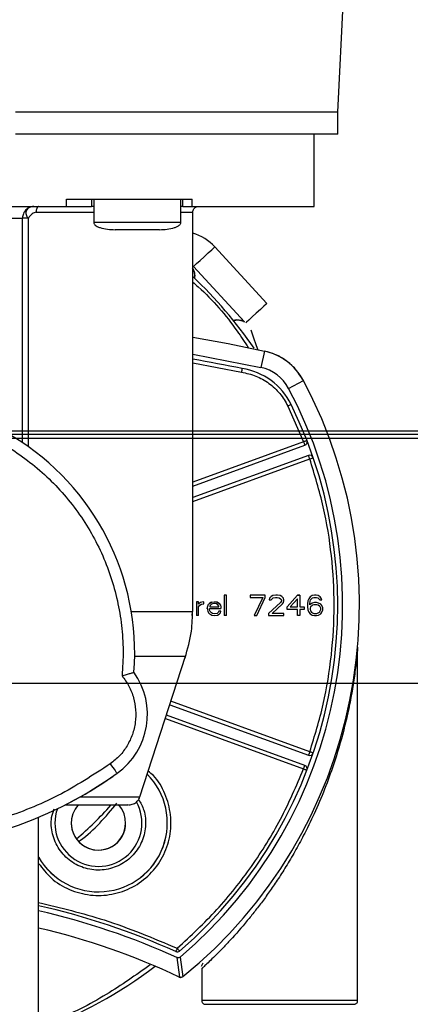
# Model space of a CAD drawing. Header units: inches. Extents: x 170 to 288, y 234 to 248.
# Tile 450 of 480: x 260.4966 to 260.5673, y 244.0857 to 244.2639. Entities that reach past the tile are written whole.
import ezdxf

# ---------------------------------------------------------------- set-up
doc = ezdxf.new("R2010")
doc.units = ezdxf.units.IN
doc.header["$LTSCALE"] = 0.25
doc.header["$MEASUREMENT"] = 0
doc.layers.add('ANNOTATIONS', color=1, linetype='Continuous')
doc.layers.add('STANDARD Z GUIDE MOTOR RH', color=7, linetype='Continuous')
doc.styles.add('ARIAL', font='arial.ttf', dxfattribs={"height": 0.09375})
doc.dimstyles.new('STANDARD$0', dxfattribs={"dimtxt": 0.09375, "dimasz": 0.09375, "dimexe": 0.03125, "dimexo": 0.046875, "dimgap": 0.09, "dimtad": 0, "dimtih": 1, "dimtoh": 1, "dimdec": 4, "dimzin": 0, "dimdsep": 46, "dimtxsty": 'ARIAL', "dimcen": 0.09, "dimadec": 0, "dimazin": 0, "dimtfac": 1, "dimtdec": 4, "dimtofl": 0, "dimtmove": 0, "dimatfit": 1, "dimfxl": 1, "dimtolj": 1, "dimtzin": 0, "dimarcsym": 0})

# ---------------------------------------------------------------- blocks, each defined once
blk = doc.blocks.new('*D53')
at = {"layer": 'ANNOTATIONS', "color": 0, "lineweight": -2, "transparency": 16777216}
for p, q in [((259.7476886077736, 244.1437778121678), (261.4626251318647, 244.1437778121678)), ((261.4313751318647, 244.0500278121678), (261.4313751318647, 242.3590412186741)), ((261.4313751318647, 240.2331944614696), (261.4313751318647, 241.9241810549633)), ((260.153938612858, 240.1394444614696), (261.4626251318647, 240.1394444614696))]:
    blk.add_line(p, q, dxfattribs=at)
at = {"layer": 'ANNOTATIONS', "color": 0, "transparency": 16777216}
for points in [[(261.4157501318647, 244.0500278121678), (261.4470001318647, 244.0500278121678), (261.4313751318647, 244.1437778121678)], [(261.4157501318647, 240.2331944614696), (261.4470001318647, 240.2331944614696), (261.4313751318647, 240.1394444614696)]]:
    blk.add_solid(points, dxfattribs=at)
at = {"layer": 'defpoints', "color": 0, "transparency": 16777216}
for p in [(259.7008136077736, 244.1437778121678), (261.4313751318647, 244.1437778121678), (260.107063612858, 240.1394444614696)]:
    blk.add_point(p, dxfattribs=at)
at = {"layer": 'ANNOTATIONS', "color": 0, "transparency": 16777216, "insert": (261.4313751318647, 242.1416111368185), "char_height": 0.09375, "attachment_point": 5, "style": 'ARIAL'}
blk.add_mtext('\\A1;OPENING \\PHEIGHT', dxfattribs=at)
blk = doc.blocks.new('*D54')
at = {"layer": 'ANNOTATIONS', "color": 0, "lineweight": -2, "transparency": 16777216}
for p, q in [((260.8643552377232, 245.1923245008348), (261.4626251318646, 245.1923245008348)), ((261.4313751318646, 245.0985745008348), (261.4313751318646, 244.8065568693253)), ((261.4313751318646, 244.2375278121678), (261.4313751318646, 244.5295454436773)), ((259.7476886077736, 244.1437778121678), (261.4626251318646, 244.1437778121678))]:
    blk.add_line(p, q, dxfattribs=at)
at = {"layer": 'ANNOTATIONS', "color": 0, "transparency": 16777216}
for points in [[(261.4157501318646, 245.0985745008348), (261.4470001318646, 245.0985745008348), (261.4313751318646, 245.1923245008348)], [(261.4157501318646, 244.2375278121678), (261.4470001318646, 244.2375278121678), (261.4313751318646, 244.1437778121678)]]:
    blk.add_solid(points, dxfattribs=at)
at = {"layer": 'defpoints', "color": 0, "transparency": 16777216}
for p in [(260.8174802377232, 245.1923245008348), (261.4313751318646, 245.1923245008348), (259.7008136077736, 244.1437778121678)]:
    blk.add_point(p, dxfattribs=at)
at = {"layer": 'ANNOTATIONS', "color": 0, "transparency": 16777216, "insert": (261.4313751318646, 244.6680511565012), "char_height": 0.09375, "attachment_point": 5, "style": 'ARIAL'}
blk.add_mtext('\\A1;HEADROOM', dxfattribs=at)

msp = doc.modelspace()

# ---------------------------------------------------------------- linework, layer by layer
at = {"layer": 'STANDARD Z GUIDE MOTOR RH'}
for p, q in [((260.5542103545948, 244.247120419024), (260.5564420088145, 244.2917397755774)), ((260.5542103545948, 244.2431833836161), (260.5542103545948, 244.247120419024)), ((260.5499450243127, 244.2300527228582), (260.5499452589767, 244.2431830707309)), ((260.5050874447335, 244.2300597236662), (260.5050875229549, 244.2313720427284)), ((260.5096597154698, 244.2313723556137), (260.5096597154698, 244.2300600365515)), ((260.5100570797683, 244.231372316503), (260.510057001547, 244.2271728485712)), ((260.525804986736, 244.2271726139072), (260.5258050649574, 244.2313720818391)), ((260.5262024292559, 244.2300597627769), (260.5262024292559, 244.2313721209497)), ((260.5278913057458, 244.2300596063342), (260.5278913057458, 244.2313719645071)), ((260.494494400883, 244.2300598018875), (260.5050874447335, 244.2300597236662)), ((260.5050874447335, 244.2300597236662), (260.5096597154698, 244.2300600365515)), ((260.510057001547, 244.2300600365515), (260.5096597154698, 244.2300600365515)), ((260.5262024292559, 244.2300597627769), (260.5258050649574, 244.2300598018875)), ((260.5262024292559, 244.2300597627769), (260.5278913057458, 244.2300596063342)), ((260.5279623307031, 244.1567896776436), (260.5279634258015, 244.2290105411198)), ((260.4935512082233, 244.2279601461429), (260.4971515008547, 244.2279603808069)), ((260.4971508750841, 244.1873435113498), (260.4971515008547, 244.2279603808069)), ((260.4982254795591, 244.1865989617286), (260.4982261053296, 244.2279603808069)), ((260.5413944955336, 244.2125279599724), (260.5319669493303, 244.2227568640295)), ((260.5281070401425, 244.2191992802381), (260.5373190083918, 244.2092042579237)), ((260.5283047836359, 244.2179370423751), (260.5283146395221, 244.2170721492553)), ((260.5283047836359, 244.2179370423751), (260.5283457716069, 244.2174748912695)), ((260.5409453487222, 244.2039052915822), (260.5403040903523, 244.2009431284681)), ((260.5279630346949, 244.2033658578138), (260.5403040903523, 244.2009431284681)), ((260.5279629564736, 244.2017601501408), (260.5367873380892, 244.2000891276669)), ((260.545316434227, 244.1971527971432), (260.5479918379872, 244.198576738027)), ((260.5451945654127, 244.1939571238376), (260.5480304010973, 244.1874717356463)), ((260.9013335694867, 244.1880811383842), (260.0305002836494, 244.1880811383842)), ((260.9013335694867, 244.1888011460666), (260.0971669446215, 244.1888011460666)), ((260.1071802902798, 244.1894444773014), (260.9006136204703, 244.1894444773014)), ((260.5480304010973, 244.1874717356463), (260.5279626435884, 244.1801680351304)), ((260.5279626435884, 244.1794697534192), (260.5482548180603, 244.1868551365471)), ((260.5279626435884, 244.1794696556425), (260.5482548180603, 244.1868550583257)), ((260.527962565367, 244.1766766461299), (260.5491524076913, 244.1843887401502)), ((260.5489279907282, 244.1850052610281), (260.5279626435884, 244.1773748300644)), ((260.533671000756, 244.1597205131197), (260.5336709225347, 244.1560459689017)), ((260.534053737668, 244.1597205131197), (260.533671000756, 244.1597205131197)), ((260.534053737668, 244.1560459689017), (260.534053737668, 244.1597205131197)), ((260.5410966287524, 244.1597203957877), (260.5383407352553, 244.1597204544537)), ((260.5410966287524, 244.1597203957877), (260.5383407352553, 244.1597204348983)), ((260.5383407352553, 244.1597204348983), (260.5383407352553, 244.1593295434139)), ((260.5383407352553, 244.1593295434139), (260.5406373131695, 244.1593295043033)), ((260.5406373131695, 244.1593295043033), (260.5391062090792, 244.1560458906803)), ((260.539565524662, 244.1560458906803), (260.5410966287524, 244.159329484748)), ((260.5410966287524, 244.159329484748), (260.5410966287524, 244.1597203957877)), ((260.5421683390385, 244.1594858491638), (260.5418621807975, 244.1591731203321)), ((260.5424745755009, 244.1596421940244), (260.5421683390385, 244.1594858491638)), ((260.5430104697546, 244.1597203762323), (260.5424745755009, 244.1596421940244)), ((260.5425511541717, 244.1592512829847), (260.5429338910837, 244.1593294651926)), ((260.5429338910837, 244.1593294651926), (260.543240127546, 244.1593294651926)), ((260.543316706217, 244.1597203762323), (260.5430104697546, 244.1597203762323)), ((260.543240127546, 244.1593294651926), (260.5436228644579, 244.1592512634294)), ((260.5437760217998, 244.1596421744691), (260.543316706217, 244.1597203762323)), ((260.5440821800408, 244.1594858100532), (260.5437760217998, 244.1596421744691)), ((260.5443884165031, 244.1591730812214), (260.5440821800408, 244.1594858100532)), ((260.5469146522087, 244.1597203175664), (260.5450773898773, 244.1576094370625)), ((260.5469146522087, 244.1597203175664), (260.5473739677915, 244.159720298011)), ((260.5473739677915, 244.1597203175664), (260.5469146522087, 244.1597203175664)), ((260.5473739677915, 244.159720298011), (260.5473739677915, 244.1576093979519)), ((260.5492112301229, 244.1594075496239), (260.5489815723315, 244.1590948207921)), ((260.5492112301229, 244.1594075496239), (260.5489815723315, 244.1590948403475)), ((260.5495940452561, 244.1596420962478), (260.5492112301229, 244.1594075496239)), ((260.5499767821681, 244.1597202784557), (260.5495940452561, 244.1596420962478)), ((260.5499767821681, 244.1597202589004), (260.5495940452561, 244.1596420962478)), ((260.5496705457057, 244.159251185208), (260.5499002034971, 244.159329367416)), ((260.5499002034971, 244.159329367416), (260.55035951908, 244.1593293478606)), ((260.5502830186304, 244.1597202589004), (260.5499767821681, 244.1597202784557)), ((260.5502830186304, 244.1597202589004), (260.5499767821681, 244.1597202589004)), ((260.5506657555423, 244.1596420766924), (260.5502830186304, 244.1597202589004)), ((260.55035951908, 244.1593293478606), (260.5505891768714, 244.1592511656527)), ((260.5510484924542, 244.1594075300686), (260.5506657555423, 244.1596420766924)), ((260.5512781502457, 244.1590948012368), (260.5510484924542, 244.1594075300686)), ((260.5280060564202, 244.1585478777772), (260.5279623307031, 244.1585478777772)), ((260.5279623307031, 244.1582351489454), (260.5280060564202, 244.1582351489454)), ((260.5280060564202, 244.1582351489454), (260.5280060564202, 244.1585478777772)), ((260.5286185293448, 244.1585478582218), (260.5286184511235, 244.156046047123)), ((260.5290012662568, 244.1585478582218), (260.5286185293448, 244.1585478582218)), ((260.5290011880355, 244.156046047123), (260.5290012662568, 244.1576096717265)), ((260.5290012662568, 244.1580787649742), (260.5290012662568, 244.1585478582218)), ((260.5291543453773, 244.1582351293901), (260.5290012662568, 244.1580787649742)), ((260.5290012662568, 244.1576096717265), (260.5292309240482, 244.1579224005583)), ((260.5293840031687, 244.1583914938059), (260.5291543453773, 244.1582351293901)), ((260.5292309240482, 244.1579224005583), (260.5295371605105, 244.1580787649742)), ((260.5296136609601, 244.1584696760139), (260.5293840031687, 244.1583914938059)), ((260.5295371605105, 244.1580787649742), (260.5299964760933, 244.1581569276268)), ((260.5299964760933, 244.1585478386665), (260.5296136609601, 244.1584696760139)), ((260.5299964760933, 244.1581569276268), (260.5299964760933, 244.1585478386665)), ((260.5306088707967, 244.1572969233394), (260.5306854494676, 244.1577660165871)), ((260.5306854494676, 244.1577660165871), (260.5308385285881, 244.1580787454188)), ((260.5308385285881, 244.1580787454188), (260.5309916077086, 244.1582351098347)), ((260.5312212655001, 244.1583914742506), (260.5309916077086, 244.1582351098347)), ((260.5309916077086, 244.1582351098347), (260.5312212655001, 244.1583914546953)), ((260.5311447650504, 244.157844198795), (260.5310681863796, 244.1576878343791)), ((260.5310681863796, 244.1576878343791), (260.5310681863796, 244.1576096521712)), ((260.5310681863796, 244.1576096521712), (260.5326757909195, 244.1576096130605)), ((260.5310681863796, 244.1576096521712), (260.5326757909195, 244.1576096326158)), ((260.5313744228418, 244.1580787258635), (260.5311447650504, 244.157844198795)), ((260.5312212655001, 244.1583914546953), (260.5314509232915, 244.1584696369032)), ((260.5314509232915, 244.1584696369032), (260.5312212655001, 244.1583914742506)), ((260.5315275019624, 244.1581569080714), (260.5313744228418, 244.1580787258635)), ((260.5314509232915, 244.1584696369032), (260.5319102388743, 244.1585478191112)), ((260.5318337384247, 244.1582350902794), (260.5315275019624, 244.1581569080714)), ((260.5322930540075, 244.1581569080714), (260.5318337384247, 244.1582350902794)), ((260.5319102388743, 244.1585478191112), (260.5323695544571, 244.1584696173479)), ((260.5323695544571, 244.1584696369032), (260.5319102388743, 244.1585478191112)), ((260.5325227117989, 244.1580005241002), (260.5322930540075, 244.1581569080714)), ((260.5327523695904, 244.1582350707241), (260.5323695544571, 244.1584696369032)), ((260.5323695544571, 244.1584696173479), (260.5327523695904, 244.1582350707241)), ((260.5326757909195, 244.1577659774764), (260.5325227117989, 244.1580005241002)), ((260.5326757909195, 244.1576096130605), (260.5326757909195, 244.1577659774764)), ((260.5327523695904, 244.1582350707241), (260.5329820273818, 244.1579223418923)), ((260.5329820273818, 244.1579223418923), (260.5330585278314, 244.1576096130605)), ((260.5330585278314, 244.1576096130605), (260.5330585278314, 244.1572968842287)), ((260.5438525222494, 244.1583912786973), (260.5417090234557, 244.1564367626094)), ((260.5418621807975, 244.1591731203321), (260.5417856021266, 244.1588603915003)), ((260.5417856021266, 244.1588603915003), (260.5421683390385, 244.1588603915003)), ((260.5421683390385, 244.1588603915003), (260.5423214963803, 244.1590949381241)), ((260.542321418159, 244.1564367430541), (260.5442352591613, 244.1581567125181)), ((260.5423214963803, 244.1590949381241), (260.5425511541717, 244.1592512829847)), ((260.5436228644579, 244.1592512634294), (260.5438525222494, 244.1590948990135)), ((260.5438525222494, 244.1590948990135), (260.5440056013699, 244.1588603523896)), ((260.5440056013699, 244.1587040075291), (260.5438525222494, 244.1583912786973)), ((260.5440056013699, 244.1587039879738), (260.5438525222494, 244.1583912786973)), ((260.5440056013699, 244.1588603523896), (260.5440056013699, 244.1587039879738)), ((260.5442352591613, 244.1581567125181), (260.5443884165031, 244.158391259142)), ((260.5444649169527, 244.1588603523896), (260.5443884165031, 244.1591730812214)), ((260.5443884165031, 244.158391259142), (260.5444649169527, 244.1587039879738)), ((260.5444649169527, 244.1587039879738), (260.5444649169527, 244.1588603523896)), ((260.5450773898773, 244.1571403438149), (260.5450773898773, 244.1576094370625)), ((260.5469146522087, 244.1590948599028), (260.5456132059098, 244.1576094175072)), ((260.5456132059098, 244.1576094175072), (260.5469146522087, 244.1576093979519)), ((260.5469146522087, 244.1576093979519), (260.5469146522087, 244.1590948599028)), ((260.5473739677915, 244.1576093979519), (260.5481394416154, 244.1576093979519)), ((260.5481394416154, 244.1576093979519), (260.5481394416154, 244.1571403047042)), ((260.548828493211, 244.1587039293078), (260.54875191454, 244.1581566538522)), ((260.54875191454, 244.1581566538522), (260.54875191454, 244.1576093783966)), ((260.54875191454, 244.1576093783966), (260.5488284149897, 244.157062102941)), ((260.5489815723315, 244.1590948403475), (260.548828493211, 244.1587039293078)), ((260.5489815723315, 244.1590948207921), (260.548828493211, 244.1587039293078)), ((260.549134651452, 244.1581566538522), (260.5492112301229, 244.1586257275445)), ((260.5495939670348, 244.1583129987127), (260.549134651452, 244.1580002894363)), ((260.549134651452, 244.1580002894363), (260.549134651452, 244.1581566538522)), ((260.5492112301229, 244.1586257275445), (260.5492878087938, 244.1588602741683)), ((260.5492878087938, 244.1576093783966), (260.5492112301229, 244.1573748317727)), ((260.5492878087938, 244.1588602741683), (260.5494408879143, 244.1590948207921)), ((260.5494408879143, 244.1577657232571), (260.5492878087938, 244.1576093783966)), ((260.5494408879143, 244.1590948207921), (260.5496705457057, 244.159251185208)), ((260.5496705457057, 244.157922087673), (260.5494408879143, 244.1577657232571)), ((260.5499767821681, 244.1583911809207), (260.5495939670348, 244.1583129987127)), ((260.5499002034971, 244.1580002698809), (260.5496705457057, 244.157922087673)), ((260.5504360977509, 244.1580002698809), (260.5499002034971, 244.1580002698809)), ((260.55035951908, 244.1583911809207), (260.5499767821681, 244.1583911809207)), ((260.5507422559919, 244.1583129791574), (260.55035951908, 244.1583911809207)), ((260.5507422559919, 244.1583129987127), (260.55035951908, 244.1583911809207)), ((260.5506657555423, 244.1579220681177), (260.5504360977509, 244.1580002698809)), ((260.5505891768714, 244.1592511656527), (260.5508188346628, 244.1590948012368)), ((260.5508954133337, 244.1577657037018), (260.5506657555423, 244.1579220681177)), ((260.5511250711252, 244.1580784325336), (260.5507422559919, 244.1583129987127)), ((260.5511250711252, 244.1580784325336), (260.5507422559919, 244.1583129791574)), ((260.5508188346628, 244.1590948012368), (260.5509719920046, 244.158860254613)), ((260.5510484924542, 244.1576093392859), (260.5508954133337, 244.1577657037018)), ((260.5509719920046, 244.158860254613), (260.5513547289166, 244.158860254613)), ((260.5511250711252, 244.1573747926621), (260.5510484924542, 244.1576093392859)), ((260.5513547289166, 244.1578438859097), (260.5511250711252, 244.1580784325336)), ((260.5513547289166, 244.158860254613), (260.5512781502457, 244.1590948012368)), ((260.5515078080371, 244.15745297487), (260.5513547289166, 244.1578438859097)), ((260.5278528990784, 244.1560460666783), (260.5278528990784, 244.1563587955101)), ((260.5290011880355, 244.156046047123), (260.5286184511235, 244.156046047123)), ((260.5306088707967, 244.1572969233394), (260.5306853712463, 244.1568278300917)), ((260.5306853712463, 244.1568278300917), (260.5308385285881, 244.15651510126)), ((260.5308385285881, 244.15651510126), (260.5309916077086, 244.1563587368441)), ((260.5309916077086, 244.1572969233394), (260.5330585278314, 244.1572968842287)), ((260.5309916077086, 244.1571405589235), (260.5309916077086, 244.1572969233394)), ((260.5310681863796, 244.1569060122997), (260.5309916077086, 244.1571405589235)), ((260.5309916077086, 244.1563587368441), (260.5312212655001, 244.1562023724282)), ((260.5311446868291, 244.1567496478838), (260.5310681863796, 244.1569060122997)), ((260.5313743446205, 244.15651510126), (260.5311446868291, 244.1567496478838)), ((260.5312212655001, 244.1562023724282), (260.5314509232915, 244.1561241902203)), ((260.5315275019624, 244.156436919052), (260.5313743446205, 244.15651510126)), ((260.5314509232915, 244.1561241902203), (260.5319102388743, 244.1560460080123)), ((260.5318336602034, 244.1563587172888), (260.5315275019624, 244.156436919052)), ((260.5318336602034, 244.1563587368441), (260.5315275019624, 244.156436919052)), ((260.5323695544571, 244.1564368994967), (260.5318336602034, 244.1563587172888)), ((260.5323695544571, 244.1564368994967), (260.5318336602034, 244.1563587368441)), ((260.5319102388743, 244.1560460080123), (260.5324461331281, 244.1561241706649)), ((260.5325992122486, 244.1565932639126), (260.5323695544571, 244.1564368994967)), ((260.5324461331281, 244.1561241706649), (260.532752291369, 244.1562805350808)), ((260.5326757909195, 244.1568278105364), (260.5325992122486, 244.1565932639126)), ((260.5330585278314, 244.1568277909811), (260.5326757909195, 244.1568278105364)), ((260.5330585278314, 244.1568278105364), (260.5326757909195, 244.1568278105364)), ((260.532752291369, 244.1562805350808), (260.5329819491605, 244.1565150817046)), ((260.5329819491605, 244.1565150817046), (260.5330585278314, 244.1568277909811)), ((260.534053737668, 244.1560459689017), (260.5336709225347, 244.1560459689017)), ((260.5391062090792, 244.1560458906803), (260.539565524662, 244.1560458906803)), ((260.5417090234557, 244.1564367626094), (260.5417090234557, 244.1560458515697)), ((260.5417090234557, 244.1560458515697), (260.5444649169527, 244.156045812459)), ((260.5444649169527, 244.1564367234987), (260.542321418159, 244.1564367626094)), ((260.5444649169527, 244.1564367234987), (260.542321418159, 244.1564367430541)), ((260.5444649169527, 244.156045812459), (260.5444649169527, 244.1564367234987)), ((260.5469146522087, 244.1571403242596), (260.5450773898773, 244.1571403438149)), ((260.5469145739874, 244.1560457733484), (260.5469146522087, 244.1571403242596)), ((260.5473738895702, 244.1560457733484), (260.5469145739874, 244.1560457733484)), ((260.5473739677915, 244.1571403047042), (260.5473738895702, 244.1560457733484)), ((260.5481394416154, 244.1571403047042), (260.5473739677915, 244.1571403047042)), ((260.5488284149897, 244.157062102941), (260.5489815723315, 244.1566711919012)), ((260.5489815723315, 244.1566711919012), (260.5492112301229, 244.1563584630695)), ((260.5492112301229, 244.1573748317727), (260.5492112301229, 244.1571402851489)), ((260.5492112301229, 244.1571402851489), (260.5492877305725, 244.1569057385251)), ((260.5492112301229, 244.1563584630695), (260.5495939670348, 244.1561239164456)), ((260.5492877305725, 244.1569057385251), (260.5494408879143, 244.1566711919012)), ((260.5494408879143, 244.1566711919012), (260.5496705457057, 244.1565148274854)), ((260.5495939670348, 244.1561239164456), (260.5499767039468, 244.1560457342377)), ((260.5496705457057, 244.1565148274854), (260.5499002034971, 244.1564366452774)), ((260.5499002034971, 244.1564366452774), (260.5504360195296, 244.1564366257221)), ((260.5499767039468, 244.1560457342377), (260.55035951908, 244.1560457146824)), ((260.55035951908, 244.1560457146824), (260.5507422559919, 244.1561238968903)), ((260.5504360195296, 244.1564366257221), (260.550665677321, 244.15651480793)), ((260.550665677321, 244.15651480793), (260.5508953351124, 244.1566711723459)), ((260.5507422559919, 244.1561238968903), (260.5511249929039, 244.1563584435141)), ((260.5508953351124, 244.1566711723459), (260.5510484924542, 244.1569057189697)), ((260.5510484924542, 244.1569057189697), (260.5511250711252, 244.1571402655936)), ((260.5510484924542, 244.1569057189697), (260.5511250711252, 244.1571402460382)), ((260.5511249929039, 244.1563584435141), (260.5513546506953, 244.1566711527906)), ((260.5511250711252, 244.1571402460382), (260.5511250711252, 244.1573747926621)), ((260.5513546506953, 244.1566711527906), (260.5515078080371, 244.1570620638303)), ((260.5515078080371, 244.1570620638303), (260.5515078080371, 244.15745297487)), ((260.5184127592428, 244.1232437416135), (260.5266775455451, 244.1486790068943)), ((260.5578169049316, 244.0863608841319), (260.5578178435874, 244.1503302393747)), ((260.5238241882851, 244.139897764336), (260.5489272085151, 244.1307605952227)), ((260.5238242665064, 244.1398978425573), (260.5489272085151, 244.130760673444)), ((260.5491516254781, 244.1313772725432), (260.5240271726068, 244.1405222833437)), ((260.5482538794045, 244.1289108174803), (260.523215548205, 244.1380244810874)), ((260.5230126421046, 244.1374001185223), (260.5480294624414, 244.1282943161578)), ((260.5491516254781, 244.1313772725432), (260.5489272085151, 244.130760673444)), ((260.5000733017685, 244.0309176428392), (260.5000746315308, 244.11955611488)), ((260.5251005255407, 244.094148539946), (260.525554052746, 244.0905970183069)), ((260.5257047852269, 244.0942327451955), (260.5261560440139, 244.0906694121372)), ((260.5298206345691, 244.0931083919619), (260.5294872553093, 244.0925298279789)), ((260.5296017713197, 244.0921594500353), (260.5296016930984, 244.0863612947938)), ((260.5296017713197, 244.0921594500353), (260.5297768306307, 244.0923199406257)), ((260.5255044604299, 244.0906180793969), (260.525554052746, 244.0905970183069)), ((260.5261996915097, 244.0907020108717), (260.5261560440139, 244.0906694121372))]:
    msp.add_line(p, q, dxfattribs=at)
at = {"layer": 'STANDARD Z GUIDE MOTOR RH', "flags": 128}
for points in [[(260.5542103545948, 244.247120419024), (260.5539792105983, 244.2471203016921), (260.5532869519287, 244.2471202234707), (260.5521374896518, 244.2471201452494), (260.5505372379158, 244.2471201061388), (260.5484951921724, 244.2471200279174), (260.546022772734, 244.2471199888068), (260.5431337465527, 244.2471199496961), (260.5398443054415, 244.2471199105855), (260.5361728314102, 244.2471199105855), (260.5321398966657, 244.2471198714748), (260.5277679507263, 244.2471198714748), (260.5230815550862, 244.2471199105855), (260.518106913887, 244.2471199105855), (260.5128717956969, 244.2471199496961), (260.507405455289, 244.2471199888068), (260.5017385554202, 244.2471200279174), (260.4959026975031, 244.2471201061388)], [(260.5542103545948, 244.2431833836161), (260.553979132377, 244.2431833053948), (260.5532868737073, 244.2431832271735), (260.5521374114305, 244.2431831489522), (260.5505372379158, 244.2431830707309), (260.5484951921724, 244.2431830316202), (260.5460226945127, 244.2431829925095), (260.5431336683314, 244.2431829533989), (260.5398442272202, 244.2431829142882), (260.5361727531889, 244.2431828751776), (260.5230815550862, 244.2431828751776), (260.5181068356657, 244.2431829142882), (260.5128717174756, 244.2431829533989), (260.507405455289, 244.2431829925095), (260.5017384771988, 244.2431830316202), (260.4959026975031, 244.2431830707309)], [(260.4996009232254, 244.2290102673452), (260.5040037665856, 244.2290102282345), (260.510057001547, 244.2290102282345)], [(260.5258050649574, 244.2290103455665), (260.526633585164, 244.2290103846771), (260.5275231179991, 244.2290104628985), (260.5279336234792, 244.2290105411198), (260.5279634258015, 244.2290105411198)], [(260.525804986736, 244.2271726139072), (260.5257429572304, 244.2271726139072), (260.5252520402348, 244.2271725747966), (260.5212835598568, 244.2271725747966), (260.519406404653, 244.2271726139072), (260.5174365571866, 244.2271726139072), (260.5154977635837, 244.2271726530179), (260.5137118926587, 244.2271726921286), (260.5121911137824, 244.2271727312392), (260.5110309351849, 244.2271727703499), (260.5103043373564, 244.2271728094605), (260.510057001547, 244.2271728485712)], [(260.5281070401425, 244.2191992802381), (260.5282539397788, 244.2193346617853), (260.5286722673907, 244.2197202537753), (260.5292984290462, 244.220297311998), (260.5300369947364, 244.2209780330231), (260.5307755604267, 244.2216587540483), (260.5314016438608, 244.2222358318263), (260.531820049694, 244.2226214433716), (260.5319669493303, 244.2227568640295)], [(260.5279632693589, 244.2188393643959), (260.5282846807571, 244.2180377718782), (260.5283047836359, 244.2179370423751)], [(260.5413944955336, 244.2125279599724), (260.5412475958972, 244.2123925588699), (260.5408292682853, 244.2120069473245), (260.5402031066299, 244.2114298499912), (260.5394645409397, 244.2107491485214), (260.5387259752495, 244.2100684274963), (260.538099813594, 244.2094913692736), (260.5376814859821, 244.2091057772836), (260.5375885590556, 244.209020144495)], [(260.535324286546, 244.2094398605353), (260.5361901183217, 244.2095340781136), (260.5371595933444, 244.2092864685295)], [(260.5371595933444, 244.2092864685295), (260.5371811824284, 244.2092761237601), (260.5373283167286, 244.2091990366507)], [(260.5397806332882, 244.2041370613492), (260.5397661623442, 244.2041785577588), (260.5394162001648, 244.2051858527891), (260.5391094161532, 244.2060687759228), (260.5388576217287, 244.2067933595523), (260.5386705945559, 244.2073317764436), (260.5385553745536, 244.2076633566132), (260.5385417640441, 244.2077025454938)], [(260.5279630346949, 244.2064429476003), (260.5343695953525, 244.20525857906), (260.5409453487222, 244.2039052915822)], [(260.5457838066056, 244.1942457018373), (260.5457725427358, 244.1942401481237), (260.5457389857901, 244.1942237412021), (260.5456845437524, 244.1941970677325), (260.5456112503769, 244.1941611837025), (260.545521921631, 244.1941174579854), (260.5454200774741, 244.1940675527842), (260.5453094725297, 244.1940134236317), (260.5451945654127, 244.1939571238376)], [(260.5486423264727, 244.1877084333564), (260.5486305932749, 244.1877038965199), (260.5485957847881, 244.1876904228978), (260.5485392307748, 244.1876685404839), (260.5484631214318, 244.1876391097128), (260.5483703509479, 244.1876032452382), (260.5482645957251, 244.1875623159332), (260.5481497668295, 244.1875179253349), (260.5480304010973, 244.1874717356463)], [(260.5480304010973, 244.1874717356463), (260.5480741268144, 244.1873514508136), (260.5481162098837, 244.1872357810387), (260.5481550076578, 244.1871291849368), (260.5481890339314, 244.1870357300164), (260.5482169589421, 244.1869590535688), (260.5482376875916, 244.1869020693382), (260.5482504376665, 244.1868669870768), (260.5482548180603, 244.1868551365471)], [(260.5491524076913, 244.1843887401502), (260.5491086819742, 244.1845090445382), (260.5490665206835, 244.1846247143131), (260.5490277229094, 244.184731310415), (260.5489937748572, 244.1848247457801), (260.5489658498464, 244.1849014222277), (260.548945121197, 244.1849584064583), (260.5489323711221, 244.1849934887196), (260.5489279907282, 244.1850053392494)], [(260.5491524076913, 244.1843887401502), (260.5492735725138, 244.1844301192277), (260.5493900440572, 244.1844698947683), (260.5494974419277, 244.184506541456), (260.5495915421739, 244.1845386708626), (260.5496687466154, 244.1845650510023), (260.5497261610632, 244.1845846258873), (260.549761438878, 244.1845966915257), (260.5497734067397, 244.1846007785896)], [(260.5168355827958, 244.156789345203), (260.5191650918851, 244.1567893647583), (260.5217271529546, 244.1567893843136), (260.5238704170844, 244.1567894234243), (260.5255770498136, 244.156789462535), (260.5268327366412, 244.1567895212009), (260.5276271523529, 244.1567895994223), (260.5279534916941, 244.1567896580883), (260.5279623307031, 244.1567896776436)], [(260.5174603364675, 244.148678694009), (260.5197174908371, 244.1486787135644), (260.521988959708, 244.148678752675), (260.5238289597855, 244.1486787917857), (260.5252215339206, 244.1486788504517), (260.5261549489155, 244.1486789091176), (260.526621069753, 244.148678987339), (260.5266775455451, 244.1486790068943)], [(260.5497726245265, 244.1311652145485), (260.5497606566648, 244.1311693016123), (260.5497253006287, 244.1311813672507), (260.5496679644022, 244.1312009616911), (260.5495907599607, 244.1312273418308), (260.5494966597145, 244.1312594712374), (260.5493892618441, 244.1312961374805), (260.5492727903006, 244.131335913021), (260.5491516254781, 244.1313772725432)], [(260.5130469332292, 244.1291983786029), (260.5132851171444, 244.1288651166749), (260.5135141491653, 244.128544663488), (260.5137252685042, 244.1282493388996), (260.5139102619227, 244.127990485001), (260.5140621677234, 244.127778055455), (260.5141749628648, 244.127620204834), (260.5142444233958, 244.1275229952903), (260.5142678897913, 244.1274901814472)], [(260.5480294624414, 244.1282943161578), (260.5480732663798, 244.1284146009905), (260.5481153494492, 244.1285302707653), (260.5481541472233, 244.1286368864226), (260.5481881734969, 244.1287303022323), (260.5482160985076, 244.1288069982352), (260.548236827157, 244.1288639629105), (260.548249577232, 244.1288990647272), (260.5482538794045, 244.1289108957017)], [(260.5480294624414, 244.1282943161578), (260.5481489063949, 244.1282481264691), (260.5482636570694, 244.1282037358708), (260.5483694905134, 244.1281628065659), (260.5484621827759, 244.128126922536), (260.548538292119, 244.1280974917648), (260.5485948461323, 244.128075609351), (260.5486297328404, 244.1280621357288), (260.5486414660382, 244.128057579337)], [(260.5486414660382, 244.128057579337), (260.5486761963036, 244.1281831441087), (260.5486856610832, 244.1282942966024)], [(260.5059206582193, 244.1223293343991), (260.5084668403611, 244.1237427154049), (260.513487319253, 244.1269400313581)], [(260.5075942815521, 244.1232434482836), (260.5081340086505, 244.1232434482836), (260.5108639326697, 244.1232434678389), (260.5132043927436, 244.1232434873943), (260.5151323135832, 244.1232435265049), (260.5166286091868, 244.1232435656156), (260.5176784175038, 244.1232436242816), (260.5182713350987, 244.1232436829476), (260.5184127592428, 244.1232437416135)], [(260.5251700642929, 244.0958327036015), (260.5251174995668, 244.0957159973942), (260.525066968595, 244.0956037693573), (260.5250203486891, 244.0955003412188), (260.5249795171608, 244.0954096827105), (260.5249459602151, 244.0953352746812), (260.5249210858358, 244.0952799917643), (260.5249056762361, 244.0952459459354), (260.524900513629, 244.0952344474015)], [(260.5255991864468, 244.0953362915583), (260.5255909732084, 244.0953458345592), (260.5255665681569, 244.0953740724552), (260.5255269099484, 244.0954199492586), (260.5254734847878, 244.0954816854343), (260.525408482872, 244.0955569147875), (260.525334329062, 244.0956427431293), (260.5252538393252, 244.0957358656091), (260.5251700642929, 244.0958327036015)], [(260.5578169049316, 244.0863608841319), (260.5575766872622, 244.0863608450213), (260.5568642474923, 244.0863608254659), (260.5557038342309, 244.0863608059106), (260.5541349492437, 244.0863607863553), (260.5522110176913, 244.0863607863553), (260.5499975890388, 244.0863608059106), (260.547569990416, 244.0863608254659), (260.5450109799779, 244.0863608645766), (260.5424076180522, 244.0863609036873), (260.5398485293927, 244.0863609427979), (260.5374209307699, 244.0863610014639), (260.5352075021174, 244.0863610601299), (260.5332836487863, 244.0863610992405), (260.5317147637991, 244.0863611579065), (260.5305543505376, 244.0863612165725), (260.5298418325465, 244.0863612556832), (260.5296016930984, 244.0863612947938)]]:
    msp.add_lwpolyline(points, dxfattribs=at)
at = {"layer": 'STANDARD Z GUIDE MOTOR RH'}
for centre, radius, start, end in [((260.5255015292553, 244.216797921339), 0.008792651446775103, 42.66556236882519, 73.74075302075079), ((260.4715318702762, 244.1578842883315), 0.0820210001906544, 34.55177381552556, 46.52713990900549), ((260.5360372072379, 244.2069138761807), 0.002624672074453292, 60.76614298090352, 105.7559708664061), ((260.538723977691, 244.1936443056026), 0.0104986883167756, 28.02224427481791, 77.78475538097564), ((260.4715277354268, 243.8832491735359), 0.3241470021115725, 78.36486601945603, 79.97348609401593), ((260.5351764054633, 244.1890511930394), 0.01181102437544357, 26.09120503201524, 81.6027406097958), ((260.5387239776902, 244.1936442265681), 0.007467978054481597, 28.02224427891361, 77.7847553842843), ((260.4715318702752, 244.1578841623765), 0.08661417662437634, 309.1361423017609, 28.02224428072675), ((260.4715318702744, 244.1578840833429), 0.08358346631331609, 310.4007092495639, 28.02224428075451), ((260.4715317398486, 244.1492201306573), 0.04593175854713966, 355.6907701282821, 184.307504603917), ((260.4715318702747, 244.1578840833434), 0.0826771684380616, 310.8406213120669, 26.09120503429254), ((260.5480303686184, 244.187471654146), 0.0006561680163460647, 289.9991361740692, 21.14513063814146), ((260.5491524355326, 244.1843886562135), 0.0006561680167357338, 18.85314650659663, 109.9991361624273), ((260.5066365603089, 244.1381665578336), 0.01312336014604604, 305.5567805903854, 35.40093802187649), ((260.5491516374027, 244.1313771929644), 0.000656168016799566, 249.9991385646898, 341.1451282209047), ((260.4715323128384, 244.1872778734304), 0.07349081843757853, 234.4414941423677, 305.5567878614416), ((260.5109013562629, 244.118513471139), 0.01246719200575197, 209.723468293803, 44.88604767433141), ((260.5109013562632, 244.1185135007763), 0.01246719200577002, 209.8158426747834, 44.88600038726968), ((260.548029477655, 244.12829422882), 0.0006561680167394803, 338.8531441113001, 69.99913857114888), ((260.5109013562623, 244.1185133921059), 0.007874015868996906, 160.9417214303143, 29.05322351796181), ((260.5109013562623, 244.1185133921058), 0.004921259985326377, 138.1534331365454, 42.28168937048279), ((260.4715318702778, 244.1578844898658), 0.05511811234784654, 309.9403949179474, 318.9975443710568), ((260.5109013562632, 244.1185135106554), 0.004921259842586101, 179.9995437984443, 359.9999998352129), ((260.4715291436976, 243.9767817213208), 0.1290149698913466, 65.4659679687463, 77.21724678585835), ((260.471529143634, 243.9767817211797), 0.1299212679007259, 65.74502831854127, 77.3079029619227), ((260.4715291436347, 243.9767818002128), 0.1259842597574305, 64.63209814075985, 76.90436237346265), ((260.5251700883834, 244.0958326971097), 0.0006561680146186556, 245.7450283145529, 310.840621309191), ((260.4715318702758, 244.1578842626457), 0.08202100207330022, 290.3641710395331, 307.2314499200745), ((260.5257855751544, 244.0912111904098), 0.0006561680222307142, 251.9534037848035, 267.4516068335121)]:
    msp.add_arc(centre, radius, start, end, dxfattribs=at)
for points, knots in [([(260.5050875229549, 244.2313720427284), (260.5078712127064, 244.2313720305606), (260.513438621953, 244.2313720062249), (260.5211128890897, 244.2313719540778), (260.5256318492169, 244.2313719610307), (260.5278913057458, 244.2313719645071)], [0, 0, 0, 0, 0.3333332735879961, 0.6666701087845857, 0.9999999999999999, 0.9999999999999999, 0.9999999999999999, 0.9999999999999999]), ([(260.4992193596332, 244.2300600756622), (260.4989484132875, 244.2300285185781), (260.498406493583, 244.2299654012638), (260.4977229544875, 244.2294798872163), (260.4972448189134, 244.2287857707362), (260.497182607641, 244.2282355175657), (260.4971515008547, 244.2279603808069)], [0, 0, 0, 0, 0.2499908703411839, 0.5000066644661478, 0.7499940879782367, 0.9999999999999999, 0.9999999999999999, 0.9999999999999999, 0.9999999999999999]), ([(260.4992193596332, 244.2300600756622), (260.499142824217, 244.2300576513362), (260.4989900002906, 244.2300528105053), (260.4987067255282, 244.2300013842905), (260.4983819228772, 244.2298791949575), (260.4980622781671, 244.2296426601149), (260.4978597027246, 244.2293575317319), (260.4977914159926, 244.2291286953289), (260.4977780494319, 244.2290108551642), (260.4977661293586, 244.2288748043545), (260.4977915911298, 244.2286310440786), (260.4979154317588, 244.2283280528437), (260.4980633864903, 244.2280933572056), (260.4981720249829, 244.2280045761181), (260.4982261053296, 244.2279603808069)], [0, 0, 0, 0, 0.06283549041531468, 0.1254682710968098, 0.2506454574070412, 0.37501366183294, 0.4998079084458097, 0.6063988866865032, 0.622650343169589, 0.6248382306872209, 0.7490465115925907, 0.8746953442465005, 0.9376232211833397, 1, 1, 1, 1]), ([(260.4996009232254, 244.2290102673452), (260.4994864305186, 244.2289963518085), (260.4992447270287, 244.2289669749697), (260.4987345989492, 244.228648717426), (260.4984386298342, 244.2282480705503), (260.4982261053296, 244.2279603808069)], [0, 0, 0, 0, 0.202392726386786, 0.4272676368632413, 1, 1, 1, 1]), ([(260.5001231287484, 244.2300601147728), (260.5000573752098, 244.2300460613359), (260.4999561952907, 244.2300244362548), (260.4998349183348, 244.229893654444), (260.499751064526, 244.22975808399), (260.4996837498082, 244.2295899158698), (260.4996185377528, 244.2293454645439), (260.4996078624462, 244.2291423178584), (260.4996009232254, 244.2290102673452)], [0, 0, 0, 0, 0.2394048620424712, 0.3683902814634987, 0.4999789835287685, 0.6316096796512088, 0.7605369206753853, 1, 1, 1, 1]), ([(260.5278913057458, 244.2300596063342), (260.5301307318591, 244.2300596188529), (260.5346095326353, 244.2300596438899), (260.5400445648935, 244.2300596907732), (260.5444291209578, 244.2300597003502), (260.5475759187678, 244.2300598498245), (260.5495730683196, 244.2300599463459), (260.5498210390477, 244.2300600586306), (260.5499450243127, 244.2300601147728)], [0, 0, 0, 0, 0.1666688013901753, 0.3333337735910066, 0.4999986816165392, 0.6666639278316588, 0.8333320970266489, 1, 1, 1, 1]), ([(260.5279695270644, 244.2290009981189), (260.5279708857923, 244.2290738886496), (260.5279741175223, 244.2292472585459), (260.5280751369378, 244.2295117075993), (260.5282592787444, 244.2297643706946), (260.5285121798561, 244.2299493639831), (260.5287738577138, 244.2300462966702), (260.5289436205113, 244.2300563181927), (260.5290132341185, 244.2300604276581)], [0, 0, 0, 0, 0.1316597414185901, 0.313152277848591, 0.5027528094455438, 0.6923252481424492, 0.873833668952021, 1, 1, 1, 1]), ([(260.4982261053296, 244.2279603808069), (260.4980916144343, 244.2279603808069), (260.4978225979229, 244.2279603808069), (260.497505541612, 244.2279603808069), (260.4972642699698, 244.2279603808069), (260.4971890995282, 244.2279603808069), (260.4971515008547, 244.2279603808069)], [0, 0, 0, 0, 0.2499786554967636, 0.5000218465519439, 0.7499214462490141, 1, 1, 1, 1]), ([(260.5100594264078, 244.2272195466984), (260.5100611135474, 244.2271592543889), (260.5100646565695, 244.2270326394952), (260.5101273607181, 244.2269029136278), (260.5101806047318, 244.2268476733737), (260.5101880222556, 244.2268399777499)], [0, 0, 0, 0, 0.4389686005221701, 0.921841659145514, 1, 1, 1, 1]), ([(260.5219335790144, 244.2258603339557), (260.5228670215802, 244.2259049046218), (260.5239835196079, 244.2259582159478), (260.5251454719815, 244.2264243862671), (260.5254935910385, 244.2266384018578), (260.5256955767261, 244.2268469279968), (260.5257990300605, 244.2270307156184), (260.5258014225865, 244.2271584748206), (260.5258025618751, 244.2272193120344)], [0, 0, 0, 0, 0.6347990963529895, 0.7592882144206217, 0.8593729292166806, 0.9131375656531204, 0.958637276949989, 1, 1, 1, 1]), ([(260.5101880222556, 244.2268399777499), (260.5102323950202, 244.2267890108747), (260.5103725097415, 244.2266280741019), (260.5107185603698, 244.2264266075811), (260.5118749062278, 244.225955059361), (260.5129933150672, 244.2259035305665), (260.5139283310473, 244.2258604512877)], [0, 0, 0, 0, 0.05121378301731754, 0.1617164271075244, 0.2991753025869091, 1, 1, 1, 1]), ([(260.5219335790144, 244.2258603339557), (260.5218734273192, 244.2258603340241), (260.5217531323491, 244.2258603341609), (260.5208275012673, 244.2258603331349), (260.5195044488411, 244.2258603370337), (260.5179309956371, 244.2258603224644), (260.5163575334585, 244.2258603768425), (260.5150344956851, 244.2258604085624), (260.5141087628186, 244.2258604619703), (260.5139884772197, 244.2258604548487), (260.5139283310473, 244.2258604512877)], [0, 0, 0, 0, 0.1250097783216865, 0.2500020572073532, 0.3749995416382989, 0.499998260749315, 0.6249969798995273, 0.7499944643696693, 0.8749902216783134, 1, 1, 1, 1]), ([(260.5283004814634, 244.2179357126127), (260.5283007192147, 244.2179428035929), (260.5283127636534, 244.2183020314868), (260.5281002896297, 244.2186194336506), (260.5278920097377, 244.2189305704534)], [0, 0, 0, 0, 0.0197395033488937, 1, 1, 1, 1]), ([(260.5279631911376, 244.2163930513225), (260.5283015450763, 244.2161005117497), (260.5313225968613, 244.2134885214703), (260.5347728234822, 244.2094790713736), (260.5373887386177, 244.2054795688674), (260.5380640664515, 244.2044470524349)], [0, 0, 0, 0, 0.0855588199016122, 0.7639267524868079, 1, 1, 1, 1]), ([(260.5479919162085, 244.1985767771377), (260.5475503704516, 244.1992866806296), (260.5467113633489, 244.200635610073), (260.5449422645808, 244.2021899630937), (260.5430301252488, 244.2033238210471), (260.5416308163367, 244.2037141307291), (260.5409452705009, 244.2039053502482)], [0, 0, 0, 0, 0.2810994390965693, 0.5341336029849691, 0.7717639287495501, 1, 1, 1, 1]), ([(260.5369012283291, 244.2007355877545), (260.5368996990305, 244.2007268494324), (260.5368973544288, 244.2007134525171), (260.5368829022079, 244.2006324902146), (260.5368711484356, 244.2005643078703), (260.5368576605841, 244.2004899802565), (260.5368420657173, 244.2004014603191), (260.5368177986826, 244.2002637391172), (260.5367981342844, 244.2001510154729), (260.5367873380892, 244.2000891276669)], [0, 0, 0, 0, 0.2408350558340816, 0.3692295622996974, 0.4995503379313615, 0.5600565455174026, 0.667320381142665, 0.8173514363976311, 0.9999999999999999, 0.9999999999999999, 0.9999999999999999, 0.9999999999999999]), ([(260.5367873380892, 244.2000891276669), (260.5376714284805, 244.1998963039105), (260.5394396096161, 244.1995106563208), (260.5418064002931, 244.1981411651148), (260.5438334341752, 244.1963058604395), (260.5447408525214, 244.1947400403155), (260.5451945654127, 244.1939571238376)], [0, 0, 0, 0, 0.2499995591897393, 0.4999992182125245, 0.7499975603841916, 1, 1, 1, 1]), ([(260.4278898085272, 244.1451421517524), (260.4277935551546, 244.1466594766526), (260.427601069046, 244.1496938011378), (260.4279160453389, 244.1542519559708), (260.428665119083, 244.1587527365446), (260.4298899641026, 244.1631508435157), (260.4315589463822, 244.167399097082), (260.4336638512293, 244.1714496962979), (260.4361745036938, 244.1752617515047), (260.4390705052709, 244.1787903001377), (260.4423142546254, 244.1820017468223), (260.4458764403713, 244.1848562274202), (260.449713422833, 244.1873286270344), (260.4537882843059, 244.1893860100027), (260.4580531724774, 244.1910127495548), (260.4624650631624, 244.1921843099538), (260.4669739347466, 244.1928953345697), (260.4715326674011, 244.1931305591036), (260.4760911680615, 244.1928951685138), (260.4806002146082, 244.1921839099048), (260.4850118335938, 244.1910122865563), (260.4892768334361, 244.1893852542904), (260.4933514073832, 244.1873278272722), (260.497188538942, 244.1848551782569), (260.5007504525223, 244.1820007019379), (260.5039941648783, 244.1787889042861), (260.5068899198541, 244.1752604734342), (260.5094004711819, 244.1714480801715), (260.5115052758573, 244.1673976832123), (260.5131740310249, 244.1631490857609), (260.5143987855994, 244.1587511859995), (260.5151476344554, 244.1542502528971), (260.5154624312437, 244.1496923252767), (260.5152698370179, 244.1466580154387), (260.5151735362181, 244.1451408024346)], [0, 0, 0, 0, 0.03125336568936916, 0.06250003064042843, 0.09375237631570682, 0.1249999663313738, 0.156252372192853, 0.1874999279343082, 0.2187522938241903, 0.2500000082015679, 0.2812524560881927, 0.3124999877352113, 0.3437520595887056, 0.3749998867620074, 0.4062522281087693, 0.4375002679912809, 0.4687522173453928, 0.5000002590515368, 0.5312526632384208, 0.5624999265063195, 0.5937526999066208, 0.6249998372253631, 0.6562524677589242, 0.6875000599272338, 0.7187527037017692, 0.7499999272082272, 0.781252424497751, 0.8125000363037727, 0.8437523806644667, 0.8749999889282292, 0.9062525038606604, 0.9375001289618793, 0.9687488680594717, 1, 1, 1, 1]), ([(260.5491516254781, 244.1313772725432), (260.5500308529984, 244.1342452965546), (260.5517899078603, 244.1399833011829), (260.5532120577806, 244.1488896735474), (260.5537232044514, 244.1578827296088), (260.5532123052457, 244.166875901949), (260.5517905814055, 244.1757823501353), (260.5500315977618, 244.1815205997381), (260.5491524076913, 244.1843887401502)], [0, 0, 0, 0, 0.1666279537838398, 0.3333695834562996, 0.4999999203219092, 0.6666187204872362, 0.8333665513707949, 1, 1, 1, 1]), ([(260.5265781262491, 244.1483791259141), (260.5270352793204, 244.1499786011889), (260.5278516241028, 244.1528348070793), (260.5279271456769, 244.1558006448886), (260.5279603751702, 244.1571056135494)], [0, 0, 0, 0, 0.5599999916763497, 1, 1, 1, 1]), ([(260.5578178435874, 244.1503230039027), (260.5578179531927, 244.150332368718), (260.5578181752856, 244.1503513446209), (260.5578196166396, 244.1503702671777), (260.5578203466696, 244.150379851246)], [0, 0, 0, 0, 0.4935109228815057, 1, 1, 1, 1]), ([(260.5578178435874, 244.1503230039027), (260.557817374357, 244.1503171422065), (260.5578164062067, 244.150305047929), (260.5578086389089, 244.1502112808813), (260.5577961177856, 244.1500644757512), (260.5577638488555, 244.1496943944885), (260.5577022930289, 244.1490262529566), (260.5576006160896, 244.1480349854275), (260.557410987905, 244.1463719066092), (260.557075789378, 244.1439218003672), (260.5565331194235, 244.1407742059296), (260.5558295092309, 244.1374194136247), (260.554890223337, 244.1336699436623), (260.5536527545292, 244.1295441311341), (260.5520800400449, 244.1251294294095), (260.5502827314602, 244.1208233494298), (260.5484399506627, 244.1169854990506), (260.546697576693, 244.1137377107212), (260.545089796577, 244.1109896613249), (260.543527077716, 244.1085212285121), (260.5420261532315, 244.1063108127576), (260.5405997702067, 244.1043348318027), (260.5392083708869, 244.1025133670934), (260.5372758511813, 244.1001125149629), (260.5353160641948, 244.0978765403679), (260.533481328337, 244.0959311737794), (260.5322468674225, 244.0946766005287), (260.5311627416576, 244.0936178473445), (260.530294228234, 244.0927968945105), (260.529713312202, 244.0922609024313), (260.5296387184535, 244.0921930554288), (260.5296017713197, 244.0921594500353)], [0, 0, 0, 0, 0.003402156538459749, 0.007019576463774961, 0.0109807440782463, 0.01539423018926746, 0.03094980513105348, 0.04492699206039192, 0.06228631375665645, 0.106335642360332, 0.1523472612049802, 0.1986441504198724, 0.2509894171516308, 0.3139133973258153, 0.3768226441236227, 0.4427024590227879, 0.5025601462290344, 0.5470131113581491, 0.5888536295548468, 0.6281151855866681, 0.6618840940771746, 0.6939661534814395, 0.7244031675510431, 0.7532464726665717, 0.8188174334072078, 0.8488743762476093, 0.8773243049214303, 0.908792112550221, 0.938830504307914, 0.9697020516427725, 1, 1, 1, 1]), ([(260.5151733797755, 244.1451409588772), (260.5156141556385, 244.1445311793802), (260.5164957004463, 244.1433116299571), (260.5173121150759, 244.1411902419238), (260.5177098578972, 244.1389637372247), (260.5176392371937, 244.1366989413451), (260.5171137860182, 244.134494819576), (260.5161464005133, 244.1324503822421), (260.5148024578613, 244.1306171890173), (260.5136321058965, 244.1296713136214), (260.5130469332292, 244.1291983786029)], [0, 0, 0, 0, 0.1250009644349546, 0.2499999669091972, 0.3750009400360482, 0.5000006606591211, 0.6250003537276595, 0.7500005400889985, 0.8750009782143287, 0.9999999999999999, 0.9999999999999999, 0.9999999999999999, 0.9999999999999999]), ([(260.5151734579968, 244.1451408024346), (260.5152212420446, 244.145155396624), (260.5153560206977, 244.1451965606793), (260.5156253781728, 244.1452772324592), (260.5161049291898, 244.1454194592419), (260.5165899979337, 244.1455595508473), (260.5169603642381, 244.1456641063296), (260.5171709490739, 244.1457236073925), (260.5173077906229, 244.1457613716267), (260.517325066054, 244.1457663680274), (260.5173336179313, 244.1457688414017)], [0, 0, 0, 0, 0.04395098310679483, 0.1239671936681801, 0.2484940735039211, 0.4974874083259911, 0.6262866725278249, 0.7479543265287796, 0.8752295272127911, 1, 1, 1, 1]), ([(260.5130469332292, 244.1291983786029), (260.5099468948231, 244.1271861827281), (260.5037468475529, 244.1231618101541), (260.4934057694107, 244.119039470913), (260.482610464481, 244.1164557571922), (260.4715312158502, 244.1156021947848), (260.4604519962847, 244.1164560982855), (260.4496567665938, 244.1190401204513), (260.4393158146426, 244.1231627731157), (260.4331158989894, 244.1271873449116), (260.4300159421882, 244.1291996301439)], [0, 0, 0, 0, 0.1250006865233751, 0.250000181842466, 0.3750001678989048, 0.5000003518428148, 0.624999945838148, 0.7499998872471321, 0.8749999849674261, 1, 1, 1, 1]), ([(260.5000744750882, 244.1112001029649), (260.5007817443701, 244.1102722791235), (260.5022849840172, 244.1083002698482), (260.5055901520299, 244.1063146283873), (260.5094063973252, 244.105273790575), (260.51337909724, 244.105425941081), (260.5171254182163, 244.1067364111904), (260.5203201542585, 244.1090941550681), (260.5226787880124, 244.112289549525), (260.5239870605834, 244.1160336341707), (260.5241477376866, 244.1200145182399), (260.5230758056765, 244.1238003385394), (260.5215748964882, 244.1265362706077), (260.5202373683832, 244.1276164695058), (260.5199175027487, 244.1278747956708)], [0, 0, 0, 0, 0.07931539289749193, 0.1685780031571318, 0.2578407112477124, 0.3471027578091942, 0.4363654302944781, 0.5256282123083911, 0.6148917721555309, 0.7041543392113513, 0.7934173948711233, 0.8826801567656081, 0.9719433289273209, 1, 1, 1, 1]), ([(260.5251700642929, 244.0958327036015), (260.527622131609, 244.0981069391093), (260.5325262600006, 244.1026554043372), (260.538737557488, 244.110558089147), (260.5440847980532, 244.1190692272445), (260.5467145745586, 244.1252192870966), (260.5480294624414, 244.1282943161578)], [0, 0, 0, 0, 0.2500003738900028, 0.5000001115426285, 0.75000012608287, 1, 1, 1, 1]), ([(260.5181661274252, 244.1227763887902), (260.5185238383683, 244.1221443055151), (260.5193783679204, 244.1206343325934), (260.5195641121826, 244.1178217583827), (260.5188171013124, 244.1148713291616), (260.517058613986, 244.1123537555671), (260.5145466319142, 244.110603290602), (260.5115816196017, 244.1098301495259), (260.5085320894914, 244.1101321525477), (260.5057791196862, 244.1114700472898), (260.5036466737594, 244.1136835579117), (260.502461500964, 244.1164794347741), (260.5021868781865, 244.119098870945), (260.5027134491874, 244.1205479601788), (260.5028960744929, 244.1210505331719)], [0, 0, 0, 0, 0.0639947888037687, 0.1528760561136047, 0.2417575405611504, 0.3306379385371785, 0.4195203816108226, 0.508400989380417, 0.5972819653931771, 0.6861622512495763, 0.7750452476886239, 0.8639254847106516, 0.9528066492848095, 1, 1, 1, 1]), ([(260.507327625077, 244.115153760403), (260.5074281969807, 244.1152242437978), (260.5101069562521, 244.1171015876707), (260.512219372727, 244.11964598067), (260.5142524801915, 244.1220948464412)], [0, 0, 0, 0, 0.03754421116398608, 1, 1, 1, 1]), ([(260.5164157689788, 244.1217928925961), (260.5166898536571, 244.1218241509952), (260.5172510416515, 244.1218881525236), (260.5179080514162, 244.1223565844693), (260.5183322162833, 244.1229392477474), (260.5184370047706, 244.1233517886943), (260.518487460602, 244.1235504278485)], [0, 0, 0, 0, 0.2778673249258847, 0.5689329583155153, 0.7924405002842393, 1, 1, 1, 1]), ([(260.5048380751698, 244.1217926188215), (260.5057860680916, 244.1217926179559), (260.5086527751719, 244.1217926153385), (260.5121413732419, 244.121792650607), (260.5150606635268, 244.1217927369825), (260.5164270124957, 244.1217928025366), (260.5162715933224, 244.1217928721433), (260.5162259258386, 244.1217928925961)], [0, 0, 0, 0, 0.1263566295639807, 0.3820993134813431, 0.6378467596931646, 0.8935869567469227, 1, 1, 1, 1]), ([(260.5000743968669, 244.104106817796), (260.5040533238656, 244.1031546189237), (260.5126467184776, 244.1010981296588), (260.5207947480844, 244.0976723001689), (260.5251700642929, 244.0958327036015)], [0, 0, 0, 0, 0.4630215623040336, 1, 1, 1, 1]), ([(260.5257047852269, 244.0942327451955), (260.5256524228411, 244.0941956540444), (260.5255475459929, 244.0941213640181), (260.5253572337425, 244.0940852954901), (260.5252050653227, 244.0941054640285), (260.52512455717, 244.0941386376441), (260.5251005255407, 244.094148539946)], [0, 0, 0, 0, 0.2966132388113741, 0.594087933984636, 0.8788355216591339, 1, 1, 1, 1]), ([(260.5202763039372, 244.0928147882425), (260.5176641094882, 244.090981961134), (260.5121493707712, 244.0871125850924), (260.5052614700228, 244.0835407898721), (260.500982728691, 244.0821347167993), (260.5000740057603, 244.081836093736)], [0, 0, 0, 0, 0.4148047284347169, 0.8757157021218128, 1, 1, 1, 1]), ([(260.5261560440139, 244.0906694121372), (260.5260940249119, 244.0906351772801), (260.5259699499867, 244.0905666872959), (260.5257535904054, 244.0905421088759), (260.5256196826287, 244.0905789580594), (260.525554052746, 244.0905970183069)], [0, 0, 0, 0, 0.337566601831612, 0.6753330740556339, 0.9999999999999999, 0.9999999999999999, 0.9999999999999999, 0.9999999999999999]), ([(260.5296063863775, 244.0864398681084), (260.5296041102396, 244.0863764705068), (260.5295993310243, 244.0862433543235), (260.5296700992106, 244.0860452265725), (260.5298094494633, 244.085863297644), (260.5300154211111, 244.0857306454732), (260.5301791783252, 244.0857134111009), (260.5302578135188, 244.0857051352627)], [0, 0, 0, 0, 0.1712470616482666, 0.3595681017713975, 0.5571430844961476, 0.7873428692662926, 1, 1, 1, 1]), ([(260.5571607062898, 244.0857047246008), (260.5572268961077, 244.0857105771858), (260.5573645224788, 244.0857227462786), (260.5575559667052, 244.0858227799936), (260.557716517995, 244.0859869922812), (260.557816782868, 244.0862045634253), (260.5578136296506, 244.0863638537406), (260.5578121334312, 244.0864394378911)], [0, 0, 0, 0, 0.1792390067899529, 0.3726859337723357, 0.5711329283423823, 0.7965001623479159, 1, 1, 1, 1]), ([(260.5302578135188, 244.0857051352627), (260.5303078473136, 244.0857051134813), (260.530407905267, 244.0857050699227), (260.5312079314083, 244.0857050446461), (260.5324510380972, 244.0857049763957), (260.5341368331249, 244.0857049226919), (260.5361876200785, 244.0857048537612), (260.5385285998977, 244.0857048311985), (260.5410680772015, 244.0857047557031), (260.5437092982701, 244.0857047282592), (260.5463504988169, 244.085704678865), (260.5488899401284, 244.0857046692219), (260.5512309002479, 244.0857046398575), (260.5532816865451, 244.085704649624), (260.5549674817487, 244.0857046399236), (260.5562105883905, 244.0857046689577), (260.5570106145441, 244.0857046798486), (260.5571106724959, 244.0857047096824), (260.5571607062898, 244.0857047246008)], [0, 0, 0, 0, 0.06250520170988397, 0.1249983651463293, 0.1875006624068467, 0.2500012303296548, 0.3125027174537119, 0.3749998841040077, 0.4375012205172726, 0.5000008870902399, 0.5625005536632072, 0.6250001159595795, 0.6874972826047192, 0.7499987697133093, 0.8124993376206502, 0.8750016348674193, 0.9374947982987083, 1, 1, 1, 1])]:
    msp.add_open_spline(points, degree=3, knots=knots, dxfattribs=at)

# ---------------------------------------------------------------- dimensions: what is measured, and where the dimension line sits
at = {"layer": 'ANNOTATIONS'}
for base, p1, p2, text, picture, middle in [((261.4313751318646, 245.1923245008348), (259.7008136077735, 244.1437778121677), (260.8174802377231, 245.1923245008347), 'HEADROOM', '*D54', (261.4313751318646, 244.6680511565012)), ((261.4313751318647, 244.1437778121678), (260.1070636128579, 240.1394444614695), (259.7008136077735, 244.1437778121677), 'OPENING \\PHEIGHT', '*D53', (261.4313751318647, 242.1416111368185))]:
    dim = msp.add_linear_dim(base=base, p1=p1, p2=p2, angle=90, text=text, dimstyle='STANDARD$0', dxfattribs=at)
    dim.commit()
    dim.dimension.update_dxf_attribs({"geometry": picture, "text_midpoint": middle})

doc.saveas('drawing.dxf')
